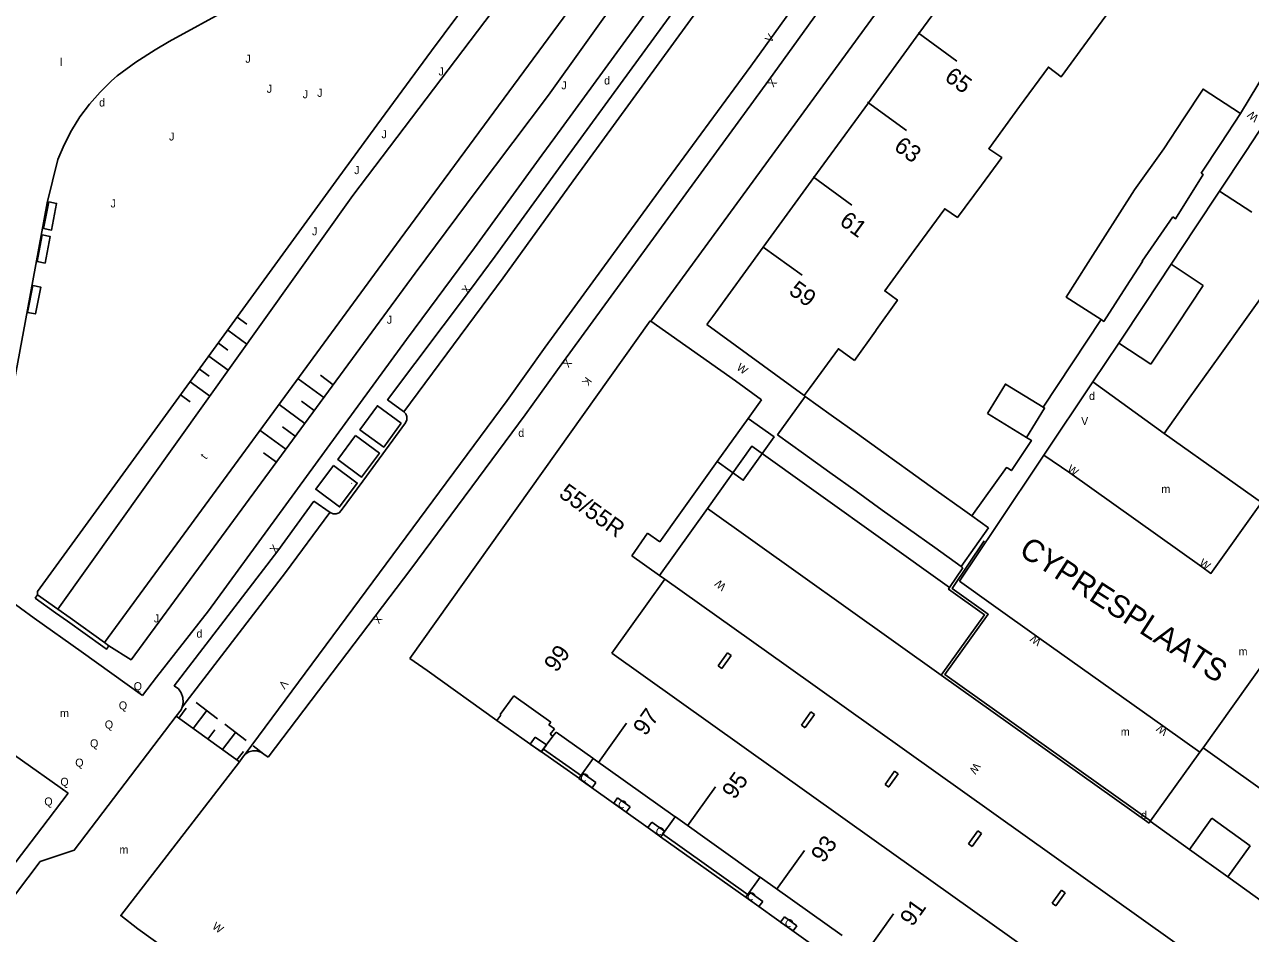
# Model space of a CAD drawing. Extents: x 134999 to 136502, y 457398 to 459002.
# Drawn here: x 135217.6 to 135294.2, y 457576.1 to 457632.9 of the extents above; entities that cross this region are included whole.
import ezdxf

# ---------------------------------------------------------------- set-up
doc = ezdxf.new("R2010")
doc.units = 0
for name, color, linetype in [('RI_DGTB_15', 7, 'Continuous'), ('RI_DGTB_18', 7, 'Continuous'), ('RI_DGTB_2', 7, 'Continuous'), ('RI_DGTB_29', 7, 'Continuous'), ('RI_DGTB_30', 7, 'Continuous'), ('RI_DGTB_31', 7, 'Continuous'), ('RI_DGTB_32', 7, 'Continuous'), ('RI_DGTB_35', 7, 'Continuous'), ('RI_DGTB_36', 7, 'Continuous'), ('RI_DGTB_37', 7, 'Continuous'), ('RI_DGTB_4', 7, 'Continuous'), ('RI_DGTB_43', 7, 'Continuous'), ('RI_DGTB_48', 7, 'Continuous'), ('RI_DGTB_5', 7, 'Continuous'), ('RI_DGTB_53', 7, 'Continuous'), ('RI_DGTB_54', 7, 'Continuous'), ('RI_DGTB_58', 7, 'Continuous'), ('RI_DGTB_6', 7, 'Continuous'), ('RI_DGTB_7', 7, 'Continuous')]:
    doc.layers.add(name, color=color, linetype=linetype)

msp = doc.modelspace()

# ---------------------------------------------------------------- linework, layer by layer
at = {"layer": 'RI_DGTB_15'}
for p, q in [((135273.431, 457632.349), (135275.856, 457630.582)), ((135270.269, 457628.012), (135272.694, 457626.245)), ((135266.865, 457623.343), (135269.29, 457621.576)), ((135263.757, 457618.967), (135266.182, 457617.2)), ((135253.468, 457586.764), (135255.212, 457589.206)), ((135259.025, 457582.795), (135260.769, 457585.237)), ((135264.583, 457578.825), (135266.327, 457581.267)), ((135270.141, 457574.854), (135271.885, 457577.296))]:
    msp.add_line(p, q, dxfattribs=at)
at = {"layer": 'RI_DGTB_18'}
for p, q in [((135230.894, 457614.577), (135231.495, 457614.139)), ((135230.305, 457613.768), (135231.495, 457612.903)), ((135229.717, 457612.96), (135230.319, 457612.522)), ((135229.129, 457612.151), (135230.335, 457611.274)), ((135228.541, 457611.342), (135229.142, 457610.905)), ((135236.894, 457610.362), (135236.092, 457610.952)), ((135227.952, 457610.534), (135229.156, 457609.658)), ((135236.302, 457609.556), (135234.697, 457610.735)), ((135227.364, 457609.725), (135227.966, 457609.287)), ((135235.118, 457607.944), (135233.513, 457609.123)), ((135235.71, 457608.75), (135234.907, 457609.34)), ((135233.934, 457606.333), (135232.329, 457607.512)), ((135234.526, 457607.138), (135233.723, 457607.728)), ((135233.342, 457605.527), (135232.539, 457606.116))]:
    msp.add_line(p, q, dxfattribs=at)
for points in [[(135282.891, 457679.884), (135283.483, 457679.481), (135284.081, 457678.978), (135284.625, 457678.416), (135284.715, 457678.005), (135284.793, 457677.347), (135284.79, 457676.685), (135284.708, 457676.028), (135284.548, 457675.386), (135284.311, 457674.767), (135284.001, 457674.182), (135280.887, 457670.34), (135275.917, 457663.501), (135266.032, 457650.232), (135261.897, 457644.646), (135250.332, 457628.456), (135245.877, 457622.542), (135242.012, 457617.331), (135224.262, 457593.174), (135222.885, 457594.053)], [(135273.385, 457673.051), (135266.292, 457663.355), (135260.581, 457655.457), (135255.47, 457648.257), (135249.366, 457639.74), (135243.042, 457631.228), (135239.621, 457626.587), (135237.079, 457623.091)], [(135237.079, 457623.091), (135218.422, 457597.433), (135218.423, 457597.24)]]:
    msp.add_lwpolyline(points, dxfattribs=at)
at = {"layer": 'RI_DGTB_2'}
for p, q in [((135256.692, 457614.356), (135241.689, 457593.265)), ((135256.725, 457614.333), (135256.692, 457614.356)), ((135262.026, 457610.596), (135256.725, 457614.333)), ((135260.595, 457614.629), (135260.226, 457614.123)), ((135263.649, 457609.426), (135262.026, 457610.596)), ((135266.315, 457609.685), (135266.685, 457610.192)), ((135262.805, 457608.256), (135263.649, 457609.426)), ((135260.88, 457605.559), (135262.805, 457608.256)), ((135260.88, 457605.559), (135258.596, 457602.366)), ((135258.596, 457602.366), (135257.3, 457600.54)), ((135255.545, 457599.681), (135256.529, 457601.088)), ((135257.3, 457600.54), (135256.529, 457601.088)), ((135257.282, 457598.443), (135255.545, 457599.681)), ((135257.601, 457598.216), (135254.289, 457593.579)), ((135257.601, 457598.216), (135257.282, 457598.443)), ((135265.192, 457592.812), (135257.601, 457598.216)), ((135241.689, 457593.265), (135242.762, 457592.503)), ((135297.3, 457569.939), (135265.192, 457592.812)), ((135242.762, 457592.503), (135247.117, 457589.392)), ((135247.312, 457589.758), (135248.172, 457590.926)), ((135248.172, 457590.926), (135250.483, 457589.275)), ((135247.117, 457589.392), (135247.36, 457589.722)), ((135247.312, 457589.758), (135247.36, 457589.722)), ((135250.483, 457589.275), (135250.367, 457589.112)), ((135250.367, 457589.112), (135250.706, 457588.87)), ((135250.706, 457588.87), (135250.447, 457588.519)), ((135250.447, 457588.519), (135250.616, 457588.394)), ((135250.812, 457588.659), (135250.616, 457588.394)), ((135250.812, 457588.659), (135253.119, 457587.021)), ((135253.119, 457587.021), (135253.123, 457587.018)), ((135253.123, 457587.018), (135258.26, 457583.371)), ((135258.26, 457583.371), (135258.265, 457583.368)), ((135258.265, 457583.368), (135263.55, 457579.599)), ((135263.55, 457579.599), (135263.56, 457579.592)), ((135263.56, 457579.592), (135268.686, 457575.942))]:
    msp.add_line(p, q, dxfattribs=at)
for points in [[(135295.575, 457616.83), (135292.267, 457612.188)], [(135266.315, 457609.685), (135260.226, 457614.123)], [(135292.267, 457612.188), (135290.363, 457609.516), (135288.8, 457607.323)], [(135288.8, 457607.323), (135292.73, 457604.533), (135294.883, 457603.005)], [(135291.23, 457587.672), (135296.028, 457594.411)], [(135254.289, 457593.579), (135270.692, 457581.899), (135290.184, 457568.019)], [(135296.106, 457584.193), (135291.23, 457587.672)]]:
    msp.add_lwpolyline(points, dxfattribs=at)
at = {"layer": 'RI_DGTB_31'}
for p, q in [((135228.337, 457590.508), (135229.673, 457589.49)), ((135227.09, 457589.648), (135231.035, 457586.802)), ((135227.243, 457589.536), (135227.716, 457590.156)), ((135228.152, 457588.882), (135229.005, 457589.999)), ((135229.061, 457588.226), (135229.498, 457588.799)), ((135230.118, 457589.151), (135231.454, 457588.133)), ((135229.97, 457587.57), (135230.786, 457588.642)), ((135230.879, 457586.915), (135231.279, 457587.441)), ((135231.9, 457587.793), (135232.568, 457587.284))]:
    msp.add_line(p, q, dxfattribs=at)
at = {"layer": 'RI_DGTB_32'}
for points in [[(135219.121, 457621.785), (135218.804, 457620.113), (135219.296, 457620.02), (135219.612, 457621.692), (135219.121, 457621.785)], [(135218.721, 457619.721), (135218.4, 457618.06), (135218.891, 457617.965), (135219.212, 457619.627), (135218.721, 457619.721)], [(135218.138, 457616.556), (135217.804, 457614.884), (135218.294, 457614.785), (135218.629, 457616.458), (135218.138, 457616.556)], [(135241.143, 457607.959), (135240.046, 457606.463), (135238.559, 457607.553), (135239.656, 457609.049), (135241.143, 457607.959)], [(135238.287, 457607.182), (135239.777, 457606.079), (135238.67, 457604.586), (135237.181, 457605.69), (135238.287, 457607.182)], [(135236.909, 457605.319), (135238.399, 457604.216), (135237.292, 457602.723), (135235.803, 457603.827), (135236.909, 457605.319)]]:
    msp.add_lwpolyline(points, dxfattribs=at)
at = {"layer": 'RI_DGTB_4'}
for p, q in [((135276.685, 457636.702), (135273.483, 457632.311)), ((135273.483, 457632.311), (135270.322, 457627.973)), ((135270.322, 457627.973), (135266.918, 457623.304)), ((135266.918, 457623.304), (135263.757, 457618.967)), ((135263.757, 457618.967), (135260.595, 457614.629))]:
    msp.add_line(p, q, dxfattribs=at)
at = {"layer": 'RI_DGTB_48'}
for p, q in [((135218.273, 457597.031), (135218.423, 457597.24)), ((135218.423, 457597.24), (135219.694, 457596.332)), ((135219.554, 457596.116), (135218.273, 457597.031)), ((135222.614, 457594.247), (135222.885, 457594.053)), ((135252.393, 457585.921), (135252.503, 457586.077)), ((135262.812, 457578.492), (135262.922, 457578.648))]:
    msp.add_line(p, q, dxfattribs=at)
for points in [[(135277.552, 457600.6), (135275.558, 457597.628), (135277.811, 457596.017), (135275.106, 457592.251), (135287.947, 457583.105)], [(135222.496, 457594.015), (135222.735, 457593.844), (135222.885, 457594.053)]]:
    msp.add_lwpolyline(points, dxfattribs=at)
at = {"layer": 'RI_DGTB_5'}
for points in [[(135286.22, 457636.575), (135284.346, 457634.009), (135285.161, 457633.411), (135283.783, 457631.53)], [(135279.76, 457627.737), (135281.564, 457630.204), (135282.371, 457629.601), (135283.783, 457631.53)], [(135279.76, 457627.737), (135277.84, 457625.111), (135278.651, 457624.551), (135277.378, 457622.832)], [(135273.182, 457618.74), (135275.095, 457621.356), (135275.881, 457620.811), (135277.378, 457622.832)], [(135273.182, 457618.74), (135271.34, 457616.221), (135272.131, 457615.651), (135270.831, 457613.812)], [(135269.457, 457611.868), (135270.756, 457613.707)], [(135270.756, 457613.707), (135270.831, 457613.812)], [(135266.685, 457610.192), (135268.449, 457612.606), (135269.457, 457611.868)]]:
    msp.add_lwpolyline(points, dxfattribs=at)
at = {"layer": 'RI_DGTB_53'}
for p, q in [((135289.236, 457617.891), (135290.726, 457620.161)), ((135284.334, 457610.534), (135285.966, 457612.966)), ((135266.315, 457609.685), (135266.364, 457609.636)), ((135238.736, 457604.334), (135241.418, 457607.988)), ((135238.736, 457604.334), (135237.399, 457602.499)), ((135236.704, 457602.369), (135235.677, 457603.09)), ((135260.27, 457602.638), (135257.282, 457598.443)), ((135276.107, 457599.006), (135276.226, 457598.921)), ((135225.859, 457592.087), (135224.982, 457590.937)), ((135250.019, 457587.592), (135252.393, 457585.921)), ((135291.23, 457587.672), (135291.026, 457587.397)), ((135252.271, 457585.75), (135253.07, 457585.182)), ((135252.503, 457586.077), (135253.301, 457585.508)), ((135253.07, 457585.182), (135253.301, 457585.508)), ((135218.694, 457582.685), (135220.338, 457584.843)), ((135254.419, 457584.216), (135254.654, 457584.546)), ((135254.419, 457584.216), (135255.202, 457583.664)), ((135254.654, 457584.546), (135255.434, 457583.991)), ((135256.555, 457582.702), (135257.345, 457582.122)), ((135256.787, 457583.028), (135257.585, 457582.46)), ((135287.859, 457582.965), (135287.932, 457583.084)), ((135257.345, 457582.122), (135262.69, 457578.321)), ((135257.466, 457582.293), (135262.812, 457578.492)), ((135295.004, 457578.003), (135292.773, 457579.608)), ((135262.69, 457578.321), (135263.489, 457577.753)), ((135262.922, 457578.648), (135263.72, 457578.079)), ((135263.489, 457577.753), (135263.72, 457578.079)), ((135264.838, 457576.787), (135265.073, 457577.117)), ((135264.838, 457576.787), (135265.621, 457576.235)), ((135265.073, 457577.117), (135265.853, 457576.562))]:
    msp.add_line(p, q, dxfattribs=at)
for points in [[(135226.643, 457631.81), (135230.462, 457633.882), (135235.028, 457636.368)], [(135223.403, 457629.655), (135224.56, 457630.506), (135225.762, 457631.292), (135226.643, 457631.81)], [(135219.699, 457624.436), (135220.086, 457625.357), (135220.546, 457626.244), (135221.075, 457627.091), (135221.67, 457627.894), (135222.327, 457628.646), (135223.043, 457629.343), (135223.403, 457629.655)], [(135215.353, 457602.181), (135215.514, 457602.669), (135216.839, 457609.86), (135217.799, 457615.038), (135219.019, 457621.726), (135219.699, 457624.436)], [(135290.726, 457620.161), (135292.264, 457622.463)], [(135241.283, 457608.689), (135240.294, 457609.418), (135245.466, 457616.314)], [(135284.334, 457610.534), (135281.285, 457605.958)], [(135288.8, 457607.323), (135284.334, 457610.534)], [(135241.313, 457608.66), (135241.283, 457608.689)], [(135241.418, 457607.988), (135241.498, 457608.17), (135241.5, 457608.367), (135241.424, 457608.55), (135241.313, 457608.66)], [(135275.398, 457597.687), (135263.041, 457606.518), (135260.27, 457602.638)], [(135281.285, 457605.958), (135278.306, 457601.498)], [(135281.285, 457605.958), (135282.905, 457604.849), (135291.148, 457598.981), (135291.722, 457598.576), (135294.883, 457603.005)], [(135238.031, 457604.21), (135238.062, 457604.188)], [(135233.432, 457599.982), (135235.677, 457603.09)], [(135237.399, 457602.499), (135237.261, 457602.359), (135237.078, 457602.285), (135236.881, 457602.288), (135236.703, 457602.368)], [(135260.27, 457602.638), (135274.874, 457592.213)], [(135278.306, 457601.498), (135276.023, 457598.079)], [(135276.226, 457598.921), (135275.398, 457597.687)], [(135276.023, 457598.079), (135278.145, 457596.574), (135280.97, 457594.553), (135288.86, 457588.945), (135291.026, 457587.397)], [(135224.982, 457590.937), (135221.14, 457593.691), (135218.22, 457595.777), (135215.64, 457597.642)], [(135275.398, 457597.687), (135275.331, 457597.587), (135277.579, 457595.979), (135274.874, 457592.213)], [(135274.874, 457592.213), (135287.859, 457582.965)], [(135210.704, 457591.722), (135216.992, 457587.216), (135220.338, 457584.843)], [(135214.651, 457575.39), (135218.598, 457580.569), (135220.719, 457581.289), (135227.09, 457589.648)], [(135231.035, 457586.802), (135231.234, 457587.065), (135231.397, 457587.271)], [(135231.397, 457587.271), (135231.615, 457587.419), (135231.867, 457587.495), (135232.13, 457587.493), (135232.38, 457587.412), (135232.568, 457587.284), (135232.821, 457587.091)], [(135250.019, 457587.592), (135249.897, 457587.421), (135252.271, 457585.75)], [(135287.947, 457583.105), (135291.026, 457587.397)], [(135226.758, 457574.892), (135224.692, 457576.375), (135223.617, 457577.191), (135231.035, 457586.802)], [(135255.434, 457583.991), (135255.202, 457583.664)], [(135256.787, 457583.028), (135256.555, 457582.702)], [(135287.932, 457583.084), (135287.947, 457583.105)], [(135290.376, 457581.33), (135287.932, 457583.084)], [(135257.585, 457582.46), (135257.466, 457582.293)], [(135265.853, 457576.562), (135265.621, 457576.235)]]:
    msp.add_lwpolyline(points, dxfattribs=at)
at = {"layer": 'RI_DGTB_54'}
msp.add_line((135281.241, 457608.955), (135284.862, 457614.428), dxfattribs=at)
for points in [[(135225.859, 457592.087), (135229.093, 457596.234), (135237.631, 457607.935), (135241.478, 457613.178), (135245.725, 457618.923), (135249.918, 457624.708), (135250.744, 457625.814), (135259.283, 457637.533), (135261.865, 457641.002), (135264.418, 457644.492), (135267.969, 457649.188), (135273.531, 457656.651), (135279.029, 457664.161), (135281.898, 457668.107), (135282.256, 457668.535), (135282.636, 457668.944), (135289.862, 457677.192), (135297.616, 457686.163), (135307.857, 457697.893), (135319.282, 457711.138), (135323.758, 457716.133)], [(135325.395, 457714.7), (135312.345, 457699.589), (135298.429, 457683.641), (135284.049, 457667.038), (135283.056, 457665.934), (135276.706, 457657.242), (135270.861, 457649.099), (135263.416, 457638.885), (135260.839, 457635.407), (135251.887, 457623.111), (135247.499, 457617.047), (135241.313, 457608.66)], [(135231.817, 457587.839), (135240.607, 457599.736), (135247.755, 457609.38), (135250.141, 457612.706), (135257.778, 457623.177), (135262.982, 457630.275), (135267.289, 457636.273), (135273.154, 457644.368), (135275.511, 457647.533), (135286.065, 457661.986), (135287.341, 457663.633), (135288.68, 457665.23), (135289.334, 457665.967), (135302.48, 457681.093), (135316.344, 457696.917), (135323.753, 457705.451), (135329.021, 457711.551)], [(135256.725, 457614.333), (135290.608, 457660.715), (135292.406, 457662.843), (135334.042, 457710.706), (135336.325, 457708.754)], [(135276.58, 457659.082), (135276.216, 457658.584), (135270.371, 457650.441), (135262.926, 457640.227), (135260.349, 457636.749), (135251.397, 457624.453), (135247.009, 457618.389), (135245.466, 457616.314)], [(135232.821, 457587.091), (135241.738, 457598.844), (135248.886, 457608.488), (135251.272, 457611.814), (135258.909, 457622.285), (135264.113, 457629.383), (135268.42, 457635.381), (135274.285, 457643.476), (135276.642, 457646.641), (135282.477, 457654.632)], [(135297.136, 457632.773), (135295.183, 457629.994), (135293.566, 457627.303)], [(135280.206, 457607.063), (135280.502, 457606.881), (135279.255, 457604.998), (135279.024, 457605.139)], [(135276.781, 457602.165), (135278.947, 457605.186), (135279.024, 457605.139)], [(135236.683, 457602.383), (135233.921, 457598.639), (135227.926, 457590.819)], [(135233.432, 457599.982), (135226.968, 457591.55), (135227.223, 457591.357), (135227.394, 457591.103), (135227.494, 457590.814), (135227.516, 457590.509), (135227.458, 457590.208)], [(135227.926, 457590.819), (135227.458, 457590.208)], [(135227.458, 457590.208), (135227.387, 457590.039), (135227.09, 457589.648)], [(135231.397, 457587.271), (135231.817, 457587.839)], [(135218.694, 457582.685), (135179.764, 457531.611), (135176.747, 457527.782), (135166.716, 457514.78), (135149.45, 457492.809), (135123.944, 457462.309), (135121.9, 457461.45)]]:
    msp.add_lwpolyline(points, dxfattribs=at)
at = {"layer": 'RI_DGTB_58'}
for p, q in [((135219.694, 457596.332), (135238.111, 457622.191)), ((135220.301, 457595.583), (135219.554, 457596.116)), ((135219.694, 457596.332), (135220.453, 457595.79)), ((135220.453, 457595.79), (135222.614, 457594.247)), ((135220.301, 457595.583), (135222.496, 457594.015))]:
    msp.add_line(p, q, dxfattribs=at)
for points in [[(135222.614, 457594.247), (135241.084, 457619.454), (135254.653, 457637.898), (135257.854, 457642.555), (135259.661, 457644.995), (135261.406, 457647.428), (135263.803, 457650.71), (135265.618, 457653.462), (135273.837, 457664.732), (135281.809, 457675.701), (135281.917, 457676.08), (135281.947, 457676.473), (135281.897, 457676.863), (135281.769, 457677.236), (135281.569, 457677.575), (135281.459, 457677.712), (135281.197, 457677.925)], [(135238.111, 457622.191), (135255.058, 457644.561), (135260.188, 457651.761), (135263.264, 457655.89), (135265.351, 457658.882), (135271.674, 457667.46), (135279.405, 457678.082), (135279.532, 457678.209)]]:
    msp.add_lwpolyline(points, dxfattribs=at)
at = {"layer": 'RI_DGTB_6'}
for p, q in [((135288.776, 457625.109), (135286.934, 457622.545)), ((135292.264, 457622.463), (135294.264, 457621.137)), ((135289.236, 457617.891), (135291.237, 457616.562)), ((135287.967, 457611.637), (135285.966, 457612.966)), ((135264.639, 457607.231), (135266.364, 457609.636)), ((135277.755, 457608.572), (135280.206, 457607.063)), ((135277.832, 457601.411), (135276.107, 457599.006)), ((135290.376, 457581.33), (135291.777, 457583.28)), ((135294.174, 457581.558), (135291.777, 457583.28)), ((135292.773, 457579.608), (135290.376, 457581.33)), ((135294.174, 457581.558), (135292.773, 457579.608))]:
    msp.add_line(p, q, dxfattribs=at)
for points in [[(135293.566, 457627.303), (135291.226, 457628.839), (135290.001, 457626.974)], [(135293.566, 457627.303), (135292.341, 457625.437)], [(135293.89, 457624.934), (135295.516, 457627.405)], [(135290.001, 457626.974), (135288.776, 457625.109)], [(135292.341, 457625.437), (135291.116, 457623.573)], [(135292.264, 457622.463), (135293.89, 457624.934)], [(135289.331, 457620.861), (135289.509, 457620.736), (135291.242, 457623.49), (135291.116, 457623.573)], [(135286.934, 457622.545), (135284.047, 457617.998)], [(135289.331, 457620.861), (135287.415, 457618.083), (135287.445, 457618.062), (135286.448, 457616.52)], [(135284.047, 457617.998), (135282.677, 457615.84), (135284.862, 457614.428)], [(135287.601, 457615.428), (135289.236, 457617.891)], [(135286.448, 457616.52), (135285.025, 457614.322), (135284.862, 457614.428)], [(135289.602, 457614.1), (135291.237, 457616.562)], [(135285.966, 457612.966), (135287.601, 457615.428)], [(135287.967, 457611.637), (135289.602, 457614.1)], [(135281.241, 457608.955), (135278.879, 457610.403), (135277.755, 457608.572)], [(135268.002, 457608.461), (135266.364, 457609.636)], [(135280.206, 457607.063), (135281.333, 457608.899), (135281.241, 457608.955)], [(135269.64, 457607.286), (135268.002, 457608.461)], [(135266.278, 457606.056), (135264.639, 457607.231)], [(135271.278, 457606.111), (135269.64, 457607.286)], [(135267.916, 457604.881), (135266.278, 457606.056)], [(135272.916, 457604.936), (135271.278, 457606.111)], [(135269.554, 457603.706), (135267.916, 457604.881)], [(135274.554, 457603.761), (135272.916, 457604.936)], [(135271.192, 457602.531), (135269.554, 457603.706)], [(135276.193, 457602.586), (135274.554, 457603.761)], [(135272.83, 457601.356), (135271.192, 457602.531)], [(135276.781, 457602.165), (135276.193, 457602.586)], [(135277.832, 457601.411), (135276.781, 457602.165)], [(135274.469, 457600.181), (135272.83, 457601.356)], [(135276.107, 457599.006), (135274.469, 457600.181)]]:
    msp.add_lwpolyline(points, dxfattribs=at)
at = {"layer": 'RI_DGTB_7'}
for p, q in [((135260.946, 457592.793), (135261.53, 457593.606)), ((135261.174, 457592.631), (135261.757, 457593.443)), ((135261.53, 457593.606), (135261.757, 457593.443)), ((135260.946, 457592.793), (135261.174, 457592.631)), ((135266.146, 457589.095), (135266.731, 457589.919)), ((135266.38, 457588.942), (135266.959, 457589.757)), ((135266.731, 457589.919), (135266.959, 457589.757)), ((135247.117, 457589.392), (135249.892, 457587.416)), ((135266.146, 457589.095), (135266.373, 457588.933)), ((135249.201, 457587.908), (135249.511, 457588.35)), ((135249.511, 457588.35), (135250.207, 457587.863)), ((135249.892, 457587.416), (135250.616, 457588.394)), ((135249.201, 457587.908), (135249.897, 457587.421)), ((135250.019, 457587.592), (135250.217, 457587.855)), ((135271.946, 457586.21), (135271.367, 457585.38)), ((135272.174, 457586.047), (135271.602, 457585.227)), ((135271.946, 457586.21), (135272.174, 457586.047)), ((135271.367, 457585.38), (135271.595, 457585.218)), ((135276.582, 457581.672), (135277.163, 457582.486)), ((135276.81, 457581.508), (135277.388, 457582.318)), ((135277.163, 457582.486), (135277.388, 457582.318)), ((135276.581, 457581.671), (135276.81, 457581.508)), ((135281.795, 457577.966), (135282.377, 457578.779)), ((135282.605, 457578.616), (135282.377, 457578.779)), ((135282.022, 457577.801), (135282.605, 457578.616)), ((135281.793, 457577.964), (135282.022, 457577.801))]:
    msp.add_line(p, q, dxfattribs=at)
for points in [[(135260.88, 457605.559), (135262.504, 457604.398), (135264.436, 457607.098), (135262.805, 457608.256)], [(135253.123, 457587.018), (135252.226, 457585.759)], [(135253.126, 457587.022), (135253.123, 457587.018)], [(135258.26, 457583.371), (135257.36, 457582.108), (135252.226, 457585.759)], [(135267.797, 457574.673), (135265.4, 457576.378), (135262.661, 457578.336), (135263.56, 457579.592)]]:
    msp.add_lwpolyline(points, dxfattribs=at)

# ---------------------------------------------------------------- texts
at = {"layer": 'RI_DGTB_29'}
for p in [(135253.812, 457629.121), (135222.267, 457627.746), (135284.103, 457609.41), (135248.452, 457607.101), (135228.352, 457594.561), (135287.351, 457583.231)]:
    msp.add_text('d', height=0.5, dxfattribs=at).set_placement(p)
at = {"layer": 'RI_DGTB_30'}
for s, height, rotation, p in [('V', 0.5, 54.15356, (135264.226, 457631.689)), ('X', 0.499, 233.93011, (135264.245, 457629.547)), ('W', 0.5, 140.93642, (135294.75, 457627.119)), ('X', 0.5, 54.05595, (135245.287, 457615.989)), ('X', 0.5, 233.45352, (135251.445, 457612.033)), ('W', 0.5, 323.30651, (135262.046, 457611.348)), ('K', 0.5, 233.45352, (135252.682, 457610.893)), ('W', 0.5, 324.80774, (135282.701, 457604.993)), ('X', 0.5, 53.74622, (135233.284, 457599.78)), ('W', 0.5, 324.55419, (135290.944, 457599.126)), ('W', 0.5, 140.43779, (135261.483, 457597.826)), ('X', 0.499, 232.83949, (135239.606, 457596.031)), ('W', 0.5, 144.41397, (135281.173, 457594.408)), ('V', 0.499, 232.53964, (135233.731, 457591.956)), ('W', 0.5, 144.59854, (135289.064, 457588.8)), ('W', 0.5, 235.64571, (135276.956, 457586.784)), ('W', 0.5, 323.57043, (135229.29, 457576.424))]:
    msp.add_text(s, height=height, rotation=rotation, dxfattribs=at).set_placement(p)
msp.add_text('V', height=0.5, dxfattribs=at).set_placement((135283.61, 457607.851))
at = {"layer": 'RI_DGTB_31'}
for s, p in [('J', (135231.404, 457630.479)), ('J', (135243.473, 457629.686)), ('J', (135251.142, 457628.821)), ('J', (135232.74, 457628.601)), ('J', (135234.986, 457628.261)), ('J', (135235.894, 457628.35)), ('J', (135239.907, 457625.764)), ('J', (135226.641, 457625.621)), ('J', (135238.206, 457623.522)), ('J', (135222.988, 457621.439)), ('J', (135235.568, 457619.694)), ('J', (135240.242, 457614.171)), ('J', (135225.692, 457595.511)), ('Q', (135224.429, 457591.274)), ('Q', (135223.501, 457590.072)), ('Q', (135222.625, 457588.882)), ('Q', (135221.703, 457587.703)), ('Q', (135220.779, 457586.499)), ('Q', (135219.849, 457585.303)), ('Q', (135218.846, 457584.071))]:
    msp.add_text(s, height=0.5, dxfattribs=at).set_placement(p)
at = {"layer": 'RI_DGTB_35'}
for s, rotation, p in [('55/55R', 324.4482, (135250.924, 457603.403)), ('99', 54.46, (135250.838, 457592.333))]:
    msp.add_text(s, height=1.054, rotation=rotation, dxfattribs=at).set_placement(p)
at = {"layer": 'RI_DGTB_36'}
for s, rotation, p in [('65', 323.9125, (135275.016, 457629.427)), ('63', 323.9125, (135271.853, 457625.092)), ('61', 323.9125, (135268.45, 457620.421)), ('59', 323.9125, (135265.287, 457616.085)), ('97', 54.46, (135256.396, 457588.362)), ('95', 54.46, (135261.953, 457584.393)), ('93', 54.46, (135267.511, 457580.423)), ('91', 54.46, (135273.069, 457576.452))]:
    msp.add_text(s, height=1.054, rotation=rotation, dxfattribs=at).set_placement(p)
at = {"layer": 'RI_DGTB_37'}
msp.add_text('CYPRESPLAATS', height=1.4, rotation=327.05103, dxfattribs=at).set_placement((135279.657, 457599.776))
at = {"layer": 'RI_DGTB_43'}
for s, p in [('l', (135219.828, 457630.271)), ('m', (135288.626, 457603.597)), ('m', (135293.446, 457593.444)), ('m', (135219.828, 457589.595)), ('m', (135286.088, 457588.431)), ('m', (135223.541, 457581.063))]:
    msp.add_text(s, height=0.5, dxfattribs=at).set_placement(p)
msp.add_text('t', height=0.5, rotation=52.13998, dxfattribs=at).set_placement((135228.941, 457605.66))
at = {"layer": 'RI_DGTB_7'}
for rotation, p in [(323.35116, (135252.249, 457585.773)), (324.94714, (135254.61, 457584.092)), (322.63372, (135256.954, 457582.424)), (323.35116, (135262.668, 457578.344)), (324.94714, (135265.029, 457576.663))]:
    msp.add_text('C', height=0.5, rotation=rotation, dxfattribs=at).set_placement(p)

doc.saveas('drawing.dxf')
